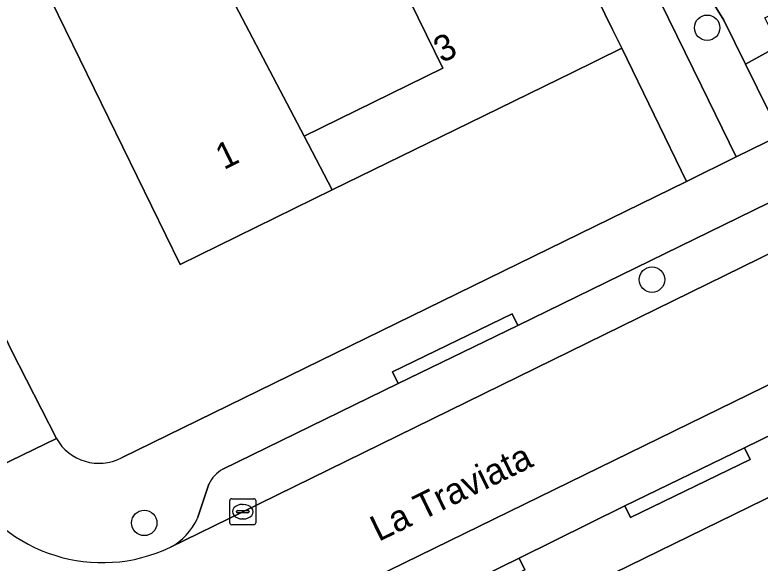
# Model space of a CAD drawing. Extents: x 160455 to 162082, y 388339 to 389736.
# Drawn here: x 161101.33 to 161130, y 388870.84 to 388891.93 of the extents above; entities that cross this region are included whole.
import ezdxf

# ---------------------------------------------------------------- set-up
doc = ezdxf.new("R2010")
doc.units = 0
for name, color, linetype in [('IMGEO_Boom', 7, 'Continuous'), ('IMGEO_Erf', 7, 'Continuous'), ('IMGEO_Groenvoorziening', 7, 'Continuous'), ('IMGEO_Kolk', 7, 'Continuous'), ('IMGEO_Openbare_ruimte_label', 7, 'Continuous'), ('IMGEO_Pand', 7, 'Continuous'), ('IMGEO_Pand_nummerreeks', 7, 'Continuous'), ('IMGEO_Parkeervlak_open', 7, 'Continuous'), ('IMGEO_Rijbaan_lokaal_open', 7, 'Continuous'), ('IMGEO_Voetpad_open', 7, 'Continuous')]:
    doc.layers.add(name, color=color, linetype=linetype)

msp = doc.modelspace()

# ---------------------------------------------------------------- linework, layer by layer
at = {"layer": 'IMGEO_Boom'}
for centre in [(161127.968, 388891.433), (161125.844, 388881.741), (161106.306, 388872.381)]:
    msp.add_circle(centre, 0.489, dxfattribs=at)
at = {"layer": 'IMGEO_Erf'}
for points in [[(161128.982, 388930.355), (161147.994, 388891.42), (161160.756, 388897.646), (161164.471, 388890.046), (161143.445, 388879.77), (161107.635, 388862.268)], [(161127.179, 388885.52), (161124.681, 388890.642), (161122.734, 388889.689), (161122.261, 388889.457), (161118.828, 388887.777), (161113.543, 388885.191), (161107.695, 388882.329), (161102.17, 388893.621), (161107.708, 388896.331), (161105.174, 388901.51), (161099.636, 388898.8), (161094.15, 388910.011), (161087.685, 388906.848), (161089.181, 388903.796), (161091.225, 388899.628), (161093.118, 388900.553), (161095.036, 388896.627), (161097.647, 388891.282), (161099.592, 388887.301), (161097.699, 388886.376), (161101.196, 388879.021), (161102.926, 388875.63)], [(161105.429, 388874.881), (161127.179, 388885.52)]]:
    msp.add_lwpolyline(points, dxfattribs=at)
msp.add_lwpolyline([(161113.384, 388898.892), (161107.708, 388896.331), (161112.458, 388887.262), (161117.8, 388889.877)], close=True, dxfattribs=at)
msp.add_arc((161104.57, 388876.566), 1.891, 209.6575, 297.0238, dxfattribs=at)
at = {"layer": 'IMGEO_Groenvoorziening'}
for points in [[(161119.517, 388927.915), (161112.417, 388924.456), (161117.056, 388915.074), (161119.373, 388909.519), (161119.703, 388908.815), (161120.152, 388907.858), (161125.015, 388897.494), (161128.604, 388891.721), (161129.439, 388890.032), (161130.725, 388890.74), (161130.182, 388891.815), (161136.795, 388895.059), (161136.483, 388895.754), (161131.589, 388905.782), (161123.535, 388922.237)], [(161137.34, 388893.942), (161130.725, 388890.74), (161129.439, 388890.032), (161130.787, 388887.298), (161138.435, 388891.028)]]:
    msp.add_lwpolyline(points, dxfattribs=at)
msp.add_lwpolyline([(161120.152, 388907.858), (161118.904, 388907.272), (161127.753, 388889.198), (161129.089, 388886.47), (161130.787, 388887.298), (161129.439, 388890.032), (161128.604, 388891.721), (161125.015, 388897.494)], close=True, dxfattribs=at)
at = {"layer": 'IMGEO_Kolk'}
for p, q in [((161109.672, 388873.314), (161110.524, 388873.314)), ((161109.597, 388872.388), (161109.597, 388873.24)), ((161110.085, 388873.094), (161110.11, 388873.094)), ((161110.598, 388873.24), (161110.598, 388872.388)), ((161109.856, 388872.808), (161109.856, 388872.82)), ((161110.294, 388872.771), (161109.896, 388872.771)), ((161109.899, 388872.857), (161110.297, 388872.857)), ((161110.34, 388872.82), (161110.34, 388872.808)), ((161110.108, 388872.534), (161110.083, 388872.534)), ((161110.524, 388872.314), (161109.672, 388872.314))]:
    msp.add_line(p, q, dxfattribs=at)
for points in [[(161109.672, 388873.314), (161110.524, 388873.314)], [(161109.597, 388872.388), (161109.597, 388873.24)], [(161110.598, 388873.24), (161110.598, 388872.388)], [(161110.524, 388872.314), (161109.672, 388872.314)]]:
    msp.add_lwpolyline(points, dxfattribs=at)
for centre, radius, start, end in [((161109.674, 388873.238), 0.0765, 91.552, 178.448), ((161109.674, 388873.238), 0.0765, 91.552, 178.448), ((161110.522, 388873.238), 0.0765, 1.552, 88.448), ((161110.522, 388873.238), 0.0765, 1.552, 88.448), ((161109.896, 388872.817), 0.0403, 85.8775, 175.7526), ((161109.893, 388872.807), 0.0366, 178.938, 274.7102), ((161110.297, 388872.814), 0.043, 264.8664, 352.4533), ((161110.301, 388872.819), 0.0386, 1.7309, 96.639), ((161109.674, 388872.39), 0.0765, 181.552, 268.448), ((161109.674, 388872.39), 0.0765, 181.552, 268.448), ((161110.522, 388872.39), 0.0765, 271.552, 358.448), ((161110.522, 388872.39), 0.0765, 271.552, 358.448)]:
    msp.add_arc(centre, radius, start, end, dxfattribs=at)
for centre, major_axis, ratio, start_param, end_param in [((161110.084, 388872.814), (-0.387, 0.002), 0.722429, 4.712389, 7.853982), ((161110.109, 388872.814), (-0.39, 0.002), 0.717154, 1.570796, 4.712389)]:
    msp.add_ellipse(centre, major_axis=major_axis, ratio=ratio, start_param=start_param, end_param=end_param, dxfattribs=at)
at = {"layer": 'IMGEO_Pand'}
for points in [[(161119.249, 388901.747), (161113.384, 388898.892), (161117.8, 388889.877), (161112.458, 388887.262), (161113.543, 388885.191), (161118.828, 388887.777), (161122.261, 388889.457), (161122.734, 388889.689), (161124.681, 388890.642), (161124.331, 388891.358)], [(161107.708, 388896.331), (161102.17, 388893.621), (161107.695, 388882.329), (161113.543, 388885.191), (161112.458, 388887.262)]]:
    msp.add_lwpolyline(points, close=True, dxfattribs=at)
at = {"layer": 'IMGEO_Parkeervlak_open'}
for points in [[(161131.438, 388885.228), (161120.683, 388879.971), (161116.083, 388877.741), (161109.33, 388874.452)], [(161107.311, 388871.445), (161110.099, 388872.813), (161132.62, 388883.845), (161134.988, 388884.987)], [(161124.799, 388873.044), (161129.403, 388875.27), (161133.473, 388877.257), (161134.418, 388877.721), (161133.643, 388879.309), (161111.672, 388868.581), (161107.374, 388866.505), (161105.225, 388865.467), (161101.463, 388863.583)], [(161108.794, 388873.871), (161108.352, 388872.558)], [(161105.007, 388863.336), (161107.744, 388864.674), (161111.806, 388866.66), (161116.424, 388868.914), (161120.736, 388871.025), (161124.799, 388873.044)]]:
    msp.add_lwpolyline(points, dxfattribs=at)
for centre, radius, start, end in [((161109.956, 388873.337), 1.278, 119.2991, 155.3149), ((161106.232, 388873.497), 2.319, 297.7279, 336.101)]:
    msp.add_arc(centre, radius, start, end, dxfattribs=at)
at = {"layer": 'IMGEO_Rijbaan_lokaal_open'}
for points in [[(161134.988, 388884.987), (161132.62, 388883.845), (161110.099, 388872.813), (161107.311, 388871.445)], [(161111.672, 388868.581), (161133.643, 388879.309), (161134.23, 388879.596), (161136.286, 388880.609), (161141.725, 388883.29)]]:
    msp.add_lwpolyline(points, dxfattribs=at)
msp.add_arc((161104.694, 388876.953), 6.098, 209.7482, 295.4143, dxfattribs=at)
at = {"layer": 'IMGEO_Voetpad_open'}
for points in [[(161110.852, 388923.717), (161108.958, 388922.778), (161111.139, 388918.322), (161111.536, 388917.513), (161116.561, 388907.242), (161119.249, 388901.747), (161124.331, 388891.358), (161124.681, 388890.642), (161127.179, 388885.52), (161129.089, 388886.47), (161127.753, 388889.198), (161118.904, 388907.272), (161118.439, 388908.221)], [(161120.683, 388879.971), (161120.465, 388880.42), (161115.865, 388878.19), (161116.083, 388877.741)], [(161129.403, 388875.27), (161124.799, 388873.044), (161125.016, 388872.594), (161129.62, 388874.82)], [(161116.424, 388868.914), (161116.643, 388868.465), (161120.955, 388870.576), (161120.736, 388871.025)]]:
    msp.add_lwpolyline(points, close=True, dxfattribs=at)
for points in [[(161097.019, 388878.812), (161097.468, 388879.03), (161099.699, 388874.425), (161099.25, 388874.207), (161099.4, 388873.927), (161102.926, 388875.63), (161101.196, 388879.021), (161097.699, 388886.376), (161095.757, 388890.351), (161093.149, 388895.689), (161091.225, 388899.628), (161089.181, 388903.796)], [(161138.435, 388891.028), (161130.787, 388887.298), (161129.089, 388886.47), (161127.179, 388885.52), (161105.429, 388874.881)], [(161116.083, 388877.741), (161115.865, 388878.19), (161120.465, 388880.42), (161120.683, 388879.971), (161131.438, 388885.228)], [(161139.779, 388880.359), (161138.09, 388879.522), (161138.31, 388879.074), (161133.693, 388876.809), (161133.473, 388877.257), (161129.403, 388875.27), (161129.62, 388874.82), (161125.016, 388872.594), (161124.799, 388873.044), (161120.736, 388871.025), (161120.955, 388870.576), (161116.643, 388868.465), (161116.424, 388868.914), (161111.806, 388866.66), (161112.025, 388866.211), (161107.963, 388864.225), (161107.744, 388864.674), (161105.007, 388863.336)], [(161101.981, 388863.745), (161102.049, 388863.609), (161103.646, 388860.337), (161107.635, 388862.268), (161143.445, 388879.77)], [(161109.33, 388874.452), (161116.083, 388877.741)], [(161102.926, 388875.63), (161099.4, 388873.927)], [(161108.352, 388872.558), (161108.794, 388873.871)]]:
    msp.add_lwpolyline(points, dxfattribs=at)
for centre, radius, start, end in [((161104.57, 388876.566), 1.891, 209.6575, 297.0238), ((161109.956, 388873.337), 1.278, 119.2991, 155.3149), ((161104.694, 388876.953), 6.098, 209.7482, 295.4143), ((161106.232, 388873.497), 2.319, 297.7279, 336.101)]:
    msp.add_arc(centre, radius, start, end, dxfattribs=at)

# ---------------------------------------------------------------- texts
at = {"layer": 'IMGEO_Openbare_ruimte_label'}
msp.add_text('La Traviata', height=1, rotation=26.0524, dxfattribs=at).set_placement((161115.324, 388871.647))
at = {"layer": 'IMGEO_Pand_nummerreeks'}
for s, p in [('3', (161117.756, 388890.058)), ('1', (161109.366, 388885.952))]:
    msp.add_text(s, height=1, rotation=26.0753, dxfattribs=at).set_placement(p)

doc.saveas('drawing.dxf')
